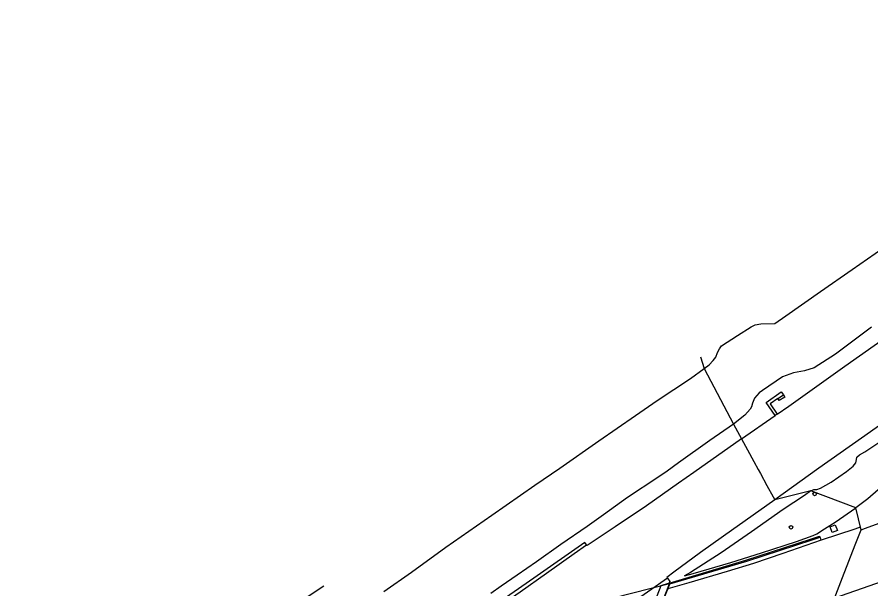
# Model space of a CAD drawing. Extents: x 156651 to 158072, y 387631 to 388990.
# Drawn here: x 157357.9 to 157592.7, y 388785.1 to 388942.3 of the extents above; entities that cross this region are included whole.
import ezdxf

# ---------------------------------------------------------------- set-up
doc = ezdxf.new("R2010")
doc.units = 0
for name, color, linetype in [('IMGEO_Berm_groen', 7, 'Continuous'), ('IMGEO_Berm_open', 7, 'Continuous'), ('IMGEO_Boom', 7, 'Continuous'), ('IMGEO_Grasland_overig', 7, 'Continuous'), ('IMGEO_Muur', 7, 'Continuous'), ('IMGEO_Rijbaan_autosnelweg', 7, 'Continuous'), ('IMGEO_Terreindeel_open', 7, 'Continuous'), ('IMGEO_Tunneldeel', 7, 'Continuous'), ('IMGEO_Waterloop', 7, 'Continuous')]:
    doc.layers.add(name, color=color, linetype=linetype)

msp = doc.modelspace()

# ---------------------------------------------------------------- linework, layer by layer
at = {"layer": 'IMGEO_Berm_groen'}
for points in [[(157592.89, 388857.05), (157583, 388849.6), (157577.14, 388845.86), (157574.46, 388845.05), (157571.39, 388844.46), (157568.41, 388843.42), (157562.88, 388839.65), (157561.95, 388838.97), (157560.67, 388837.55), (157560.19, 388836.15), (157559.88, 388835.2), (157559.52, 388834.49), (157558.02, 388832.86), (157554.92, 388830.43)], [(157566.42, 388832.78), (157563.95, 388836.36), (157568.06, 388839.25), (157568.67, 388838.42)], [(157567.11, 388837.48), (157565, 388836), (157566.94, 388833.14)], [(157568.67, 388838.42), (157569.02, 388837.83), (157567.46, 388836.89), (157567.11, 388837.48)], [(157554.92, 388830.43), (157548.44, 388825.94), (157539.83, 388819.78), (157536.69, 388817.5), (157534.12, 388815.71), (157525.83, 388810.24), (157519.14, 388805.47), (157514.67, 388802.27), (157507.48, 388797.34), (157500.78, 388792.53), (157495.46, 388788.87), (157491.04, 388785.87), (157488.18, 388783.83)], [(157554.92, 388830.43), (157557.16, 388826.32)], [(157576.18, 388812.05), (157577.04, 388812.44), (157577.85, 388812.47), (157578.83, 388812.77), (157581.79, 388814.47), (157586.03, 388817.39), (157587.86, 388818.86), (157588.54, 388819.75), (157588.78, 388820.66), (157588.87, 388821.28), (157589.58, 388822), (157591.02, 388822.81), (157595.14, 388825.53)], [(157576.18, 388812.05), (157574.41, 388810.77), (157568.62, 388806.97), (157559.88, 388800.78), (157551.51, 388795.03), (157543.09, 388789.64), (157541.44, 388788.68), (157543.88, 388789.33), (157554.19, 388792.36), (157562.63, 388794.99), (157572.22, 388798.15), (157576.81, 388799.79), (157577.88, 388800.28), (157579.98, 388801.65), (157582.9, 388803.44), (157588.6, 388807.43)], [(157576.18, 388812.05), (157566.29, 388809.59)], [(157594.74, 388812.34), (157591.9, 388809.87), (157588.6, 388807.43)], [(157590, 388801.37), (157588.6, 388807.43)], [(157581.48, 388802.13), (157582.93, 388802.69), (157583.52, 388801.12), (157582.08, 388800.57), (157581.48, 388802.13)]]:
    msp.add_lwpolyline(points, dxfattribs=at)
at = {"layer": 'IMGEO_Berm_open'}
msp.add_lwpolyline([(157579.07, 388798.45), (157578.85, 388799.25), (157578.71, 388799.2)], dxfattribs=at)
at = {"layer": 'IMGEO_Boom'}
for centre in [(157577.24, 388811.2), (157570.74, 388802.04)]:
    msp.add_circle(centre, 0.489, dxfattribs=at)
at = {"layer": 'IMGEO_Grasland_overig'}
for points in [[(157546.84, 388845.65), (157548.24, 388846.66), (157549.36, 388847.92), (157550.05, 388848.81), (157550.49, 388850.11), (157551.05, 388851.14), (157551.67, 388851.91), (157556, 388854.76), (157559.78, 388857.15), (157560.86, 388857.7), (157562.42, 388857.93), (157566.31, 388858.07), (157569.3, 388860.16), (157578.88, 388866.82), (157587.52, 388872.87), (157595.99, 388878.77)], [(157545.83, 388848.87), (157546.84, 388845.65)], [(157458.74, 388784.39), (157466.39, 388789.68), (157475.87, 388796.6), (157488.49, 388805.37), (157500.35, 388813.62), (157507.2, 388818.29), (157517.89, 388825.82), (157527.98, 388832.81), (157533.91, 388836.94), (157543.09, 388842.98), (157546.84, 388845.65)], [(157546.84, 388845.65), (157554.92, 388830.43)], [(157588.6, 388807.43), (157576.18, 388812.05)]]:
    msp.add_lwpolyline(points, dxfattribs=at)
at = {"layer": 'IMGEO_Muur'}
for points in [[(157578.71, 388799.2), (157576.47, 388798.46), (157558.51, 388792.67), (157537.35, 388786.36), (157536.86, 388785.11)], [(157537.23, 388786.71), (157558.32, 388793.04), (157576.37, 388798.9), (157578.59, 388799.57), (157578.71, 388799.2)], [(157537.23, 388786.71), (157534.96, 388785.95), (157525.21, 388760.8), (157503.21, 388754.96), (157483.97, 388750.03), (157483.06, 388749.36)], [(157536.86, 388785.11), (157536.55, 388784.33), (157534.99, 388780.37), (157533.33, 388776.18), (157531.62, 388771.86), (157529.85, 388767.37), (157529.34, 388766.07)]]:
    msp.add_lwpolyline(points, dxfattribs=at)
at = {"layer": 'IMGEO_Rijbaan_autosnelweg'}
for points in [[(157566.94, 388833.14), (157570.14, 388835.37), (157585.58, 388846.32), (157601.67, 388857.72), (157617.28, 388868.92), (157629.06, 388877.14), (157633.95, 388880.32), (157638.68, 388883.24), (157646.33, 388887.75), (157653.65, 388892.18), (157661.41, 388896.71), (157675.13, 388904.95), (157678.73, 388907.21), (157678.61, 388907.48), (157681.51, 388909.47), (157689.94, 388915.28), (157693.74, 388917.77), (157695.8, 388919.29), (157703.23, 388924.85), (157715.33, 388934.18), (157725.94, 388942.32)], [(157734.35, 388932.81), (157722.97, 388924.01), (157708.63, 388912.92), (157694.97, 388902.73), (157693.49, 388901.61), (157681.52, 388892.52), (157666.29, 388881.35), (157650.47, 388869.85), (157636.99, 388859.97), (157623.32, 388849.91), (157606.92, 388838.37), (157590.13, 388826.55), (157578.44, 388818.26), (157566.29, 388809.59)], [(157590, 388801.37), (157591.25, 388801.82), (157599.02, 388804.62), (157604.06, 388806.53), (157609.44, 388808.67), (157609.75, 388808.79), (157616.15, 388811.32), (157625.25, 388815.09), (157635.05, 388819.29), (157642.96, 388822.72), (157652.97, 388827.33), (157661.61, 388831.49), (157671.79, 388836.24), (157685.4, 388842.59), (157698.12, 388848.62), (157713.14, 388855.84), (157725.64, 388862.06), (157740.88, 388869.73), (157749.61, 388874.38)], [(157765.21, 388868.04), (157755.45, 388862.7), (157750.58, 388860.21), (157743.69, 388856.63), (157731.36, 388850), (157720.44, 388844.16), (157709.53, 388838.45), (157698.33, 388832.6), (157683.73, 388825.22), (157674.58, 388820.6), (157668.35, 388817.65), (157659.99, 388813.63), (157648.33, 388808.28), (157637.76, 388803.7), (157625.51, 388798.46), (157613.09, 388793.46), (157602.75, 388789.64), (157593.95, 388786.45), (157582.68, 388782.52)], [(157557.16, 388826.32), (157566.42, 388832.78)], [(157566.94, 388833.14), (157566.42, 388832.78)], [(157557.16, 388826.32), (157544.07, 388817.14), (157539.82, 388814.16), (157530.99, 388807.97), (157522.4, 388802.19), (157514.65, 388797.04), (157514.5, 388797.23)], [(157557.16, 388826.32), (157558.79, 388823.33), (157560.54, 388820.14), (157561.72, 388817.97), (157562.34, 388816.83), (157564.12, 388813.56), (157565.85, 388810.4), (157566.29, 388809.59)], [(157566.29, 388809.59), (157552.16, 388799.55), (157545.84, 388795.07), (157538.51, 388789.7), (157536.61, 388788.27), (157536.78, 388788.08)], [(157590, 388801.37), (157589.74, 388802.08), (157588.25, 388801.54), (157579.07, 388798.45)], [(157582.68, 388782.52), (157583.07, 388783.5), (157584.89, 388788.2), (157586.64, 388792.72), (157588.37, 388797.17), (157590, 388801.37)], [(157414.76, 388729.03), (157414.89, 388728.88), (157420.76, 388732.76), (157428.28, 388737.79), (157438.73, 388744.82), (157446.73, 388750.17), (157455.66, 388756.22), (157461.96, 388760.54), (157468.69, 388765.19), (157474.75, 388769.34), (157480.6, 388773.42), (157489.78, 388779.81), (157496.24, 388784.33), (157503.47, 388789.42), (157511.14, 388794.83), (157514.5, 388797.23)], [(157514.5, 388797.23), (157514.01, 388797.85), (157500.05, 388788.09), (157485.92, 388778.24), (157475.62, 388770.99)], [(157579.07, 388798.45), (157568.5, 388794.79), (157560.42, 388792.1), (157553.23, 388789.92), (157542.64, 388786.78), (157536.86, 388785.11)], [(157536.78, 388788.08), (157532.5, 388785.03), (157524.72, 388779.6), (157516.83, 388774.03), (157506.93, 388767.11), (157496.06, 388759.39), (157486.02, 388752.44), (157480.71, 388748.76)], [(157536.78, 388788.08), (157537.47, 388787.15), (157537.23, 388786.71)]]:
    msp.add_lwpolyline(points, dxfattribs=at)
at = {"layer": 'IMGEO_Terreindeel_open'}
msp.add_lwpolyline([(157567.11, 388837.48), (157568.67, 388838.42)], dxfattribs=at)
at = {"layer": 'IMGEO_Tunneldeel'}
msp.add_lwpolyline([(157414.78, 388730.71), (157435.74, 388737.41), (157457.47, 388743.5), (157475.71, 388748.25), (157495.77, 388753.42), (157512.86, 388757.89), (157520.16, 388759.73), (157527.63, 388761.88), (157537.36, 388786.51), (157425.3, 388758.03)], close=True, dxfattribs=at)
at = {"layer": 'IMGEO_Waterloop'}
msp.add_lwpolyline([(157357.94, 388753.71), (157359.38, 388753.73), (157359.55, 388756.24), (157365.17, 388756.86), (157375.51, 388759.12), (157381.72, 388760.66), (157384.25, 388761.1), (157395.01, 388763.4), (157400.35, 388764.68), (157401.56, 388764.97), (157404.5, 388765.62), (157409.96, 388766.73), (157412.24, 388767.26), (157413.98, 388768.08), (157417.73, 388769.84), (157425.01, 388774.55), (157442.26, 388785.95)], dxfattribs=at)

doc.saveas('drawing.dxf')
